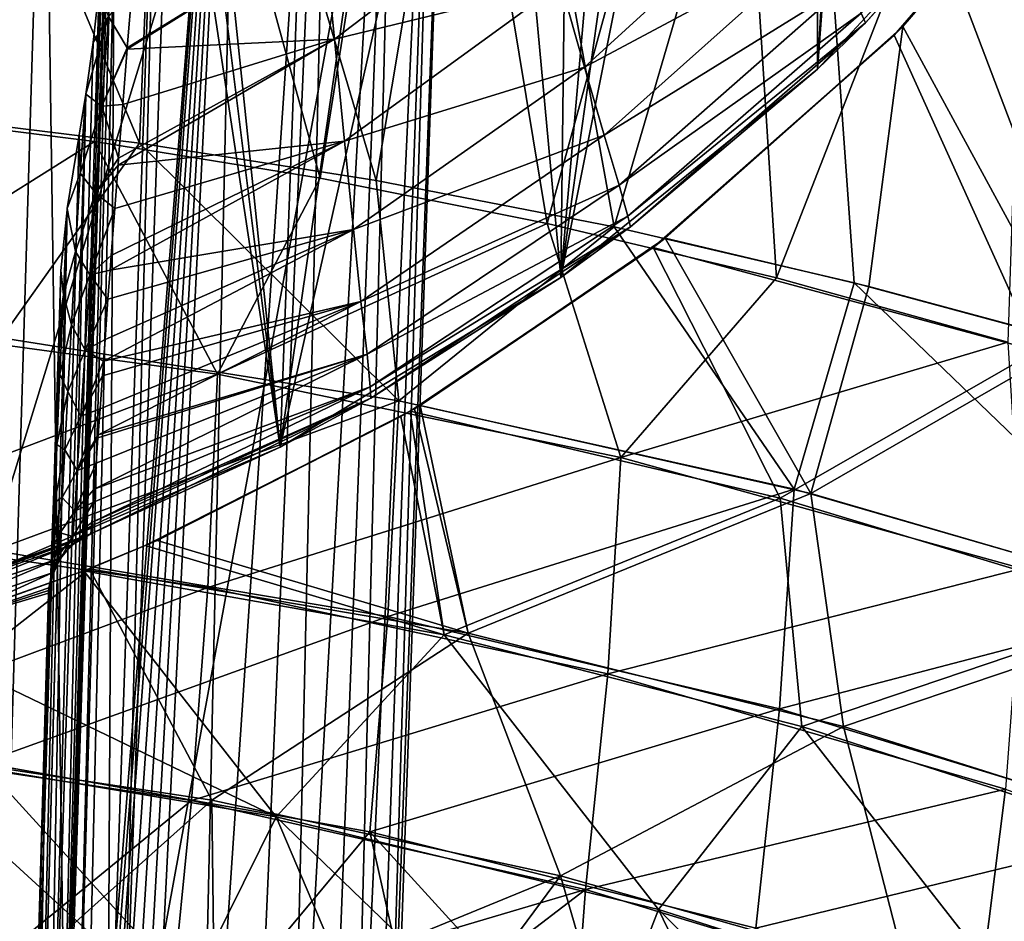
# Model space of a CAD drawing. Header units: metres. Extents: x -109 to 109, y -63 to 140.
# Tile 196 of 480: x 6.22 to 13.72, y -37.63 to -30.77. Entities that reach past the tile are written whole.
import ezdxf

# ---------------------------------------------------------------- set-up
doc = ezdxf.new("R2010")
doc.units = ezdxf.units.M
doc.layers.add('solid_502308_SW0001', color=7, linetype='CONTINUOUS')

msp = doc.modelspace()

# ---------------------------------------------------------------- linework, layer by layer
at = {"layer": 'solid_502308_SW0001'}
for points in [[(13.185957, -19.301167, -14.680631), (14.016887, -29.29278, -14.262272), (12.300799, -31.141169, -14.702239)], [(12.874774, -21.130926, -14.732144), (13.185957, -19.301167, -14.680631), (12.300799, -31.141169, -14.702239)], [(12.30706, -22.90905, -14.849019), (12.874774, -21.130926, -14.732144), (12.300799, -31.141169, -14.702239)], [(12.30706, -22.90905, -14.849019), (12.300799, -31.141169, -14.702239), (10.346619, -32.729137, -15.133583)], [(11.48709, -24.603731, -15.021267), (12.30706, -22.90905, -14.849019), (10.346619, -32.729137, -15.133583)], [(10.9852, -25.408636, -15.123651), (11.48709, -24.603731, -15.021267), (10.346619, -32.729137, -15.133583)], [(10.424538, -26.178724, -15.233906), (10.9852, -25.408636, -15.123651), (10.346619, -32.729137, -15.133583)], [(6.612626, -41.158848, -3.422724), (6.954953, -27.765234, -3.741428), (7.050345, -25.5, -3.75461)], [(6.612626, -41.158848, -3.422724), (7.050345, -25.5, -3.75461), (6.689631, -41.119469, -3.340547)], [(7.926466, -25.5, -2.642314), (6.689631, -41.119469, -3.340547), (7.050345, -25.5, -3.75461)], [(7.926466, -25.5, -2.642314), (6.726151, -41.10331, -3.300703), (6.689631, -41.119469, -3.340547)], [(7.926466, -25.5, -2.642314), (6.772336, -41.085327, -3.24948), (6.726151, -41.10331, -3.300703)], [(7.926466, -25.5, -2.642314), (6.860606, -41.057121, -3.148992), (6.772336, -41.085327, -3.24948)], [(7.926466, -25.5, -2.642314), (6.954281, -41.035809, -3.038468), (6.860606, -41.057121, -3.148992)], [(7.926466, -25.5, -2.642314), (7.053238, -41.022736, -2.917126), (6.954281, -41.035809, -3.038468)], [(7, -39.5, 6.7), (9.016851, -41.017448, 6.7), (9.558732, -25.5, 6.7)], [(7.401589, -28, 6.7), (7, -39.5, 6.7), (9.558732, -25.5, 6.7)], [(7.926466, -25.5, -2.642314), (7.156864, -41.017448, -2.784788), (7.053238, -41.022736, -2.917126)], [(7.926466, -25.5, -2.642314), (7.580781, -41.017448, -2.182148), (7.156864, -41.017448, -2.784788)], [(8.628672, -25.5, -1.412822), (7.954078, -41.017448, -1.54691), (7.580781, -41.017448, -2.182148)], [(8.628672, -25.5, -1.412822), (7.580781, -41.017448, -2.182148), (7.926466, -25.5, -2.642314)], [(8.628672, -25.5, -1.412822), (8.274558, -41.017448, -0.882638), (7.954078, -41.017448, -1.54691)], [(9.141564, -25.5, -0.093043), (8.539677, -41.017448, -0.194396), (8.274558, -41.017448, -0.882638)], [(9.141564, -25.5, -0.093043), (8.274558, -41.017448, -0.882638), (8.628672, -25.5, -1.412822)], [(9.141564, -25.5, -0.093043), (8.74766, -41.017448, 0.513211), (8.539677, -41.017448, -0.194396)], [(9.453856, -25.5, 1.287979), (8.897117, -41.017448, 1.235448), (8.74766, -41.017448, 0.513211)], [(9.453856, -25.5, 1.287979), (8.74766, -41.017448, 0.513211), (9.141564, -25.5, -0.093043)], [(9.453856, -25.5, 1.287979), (8.986868, -41.017448, 1.965281), (8.897117, -41.017448, 1.235448)], [(8.986868, -41.017448, 1.965281), (9.558732, -25.5, 2.7), (9.016851, -41.017448, 2.7)], [(9.453856, -25.5, 1.287979), (9.558732, -25.5, 2.7), (8.986868, -41.017448, 1.965281)], [(9.558732, -25.5, 2.7), (9.016851, -41.017448, 6.7), (9.016851, -41.017448, 2.7)], [(9.558732, -25.5, 5.637794), (9.558732, -25.5, 6.7), (9.016851, -41.017448, 6.7)], [(9.558732, -25.5, 2.7), (9.558732, -25.5, 5.637794), (9.016851, -41.017448, 6.7)], [(5.087082, -31.478094, 14.621523), (4.67771, -26.232668, 14.665833), (7.008618, -26.470722, 14.373617)], [(9.808135, -26.90859, -15.349442), (10.424538, -26.178724, -15.233906), (10.346619, -32.729137, -15.133583)], [(7.136332, -31.704506, 16.171635), (7.347279, -26.622511, 16.142628), (4.904308, -26.377903, 16.451956)], [(5.343237, -31.484968, 16.404032), (7.136332, -31.704506, 16.171635), (4.904308, -26.377903, 16.451956)], [(6.795242, -31.692356, 14.402653), (5.087082, -31.478094, 14.621523), (7.008618, -26.470722, 14.373617)], [(8.512884, -31.970913, 14.118399), (6.795242, -31.692356, 14.402653), (7.008618, -26.470722, 14.373617)], [(8.512884, -31.970913, 14.118399), (7.008618, -26.470722, 14.373617), (9.329993, -26.804142, 13.965083)], [(7.136332, -31.704506, 16.171635), (8.938694, -31.989828, 15.869976), (7.347279, -26.622511, 16.142628)], [(8.938694, -31.989828, 15.869976), (9.779228, -26.964964, 15.710408), (7.347279, -26.622511, 16.142628)], [(10.242947, -32.316208, 13.766413), (8.512884, -31.970913, 14.118399), (9.329993, -26.804142, 13.965083)], [(10.242947, -32.316208, 13.766413), (9.329993, -26.804142, 13.965083), (11.638654, -27.233015, 13.440559)], [(9.808135, -26.90859, -15.349442), (10.346619, -32.729137, -15.133583), (8.209393, -34.018921, -15.51943)], [(9.139875, -27.592976, -15.467492), (9.808135, -26.90859, -15.349442), (8.209393, -34.018921, -15.51943)], [(8.938694, -31.989828, 15.869976), (10.752526, -32.343246, 15.496794), (9.779228, -26.964964, 15.710408)], [(10.752526, -32.343246, 15.496794), (12.196484, -27.405258, 15.155782), (9.779228, -26.964964, 15.710408)], [(11.987641, -32.731163, 13.34387), (10.242947, -32.316208, 13.766413), (11.638654, -27.233015, 13.440559)], [(11.987641, -32.731163, 13.34387), (11.638654, -27.233015, 13.440559), (13.93142, -27.757427, 12.800426)], [(10.752526, -32.343246, 15.496794), (12.579758, -32.767582, 15.049305), (12.196484, -27.405258, 15.155782)], [(14.42237, -33.266247, 14.524158), (14.59539, -27.943398, 14.479302), (12.196484, -27.405258, 15.155782)], [(12.579758, -32.767582, 15.049305), (14.42237, -33.266247, 14.524158), (12.196484, -27.405258, 15.155782)], [(8.424102, -28.227268, -15.58523), (9.139875, -27.592976, -15.467492), (8.209393, -34.018921, -15.51943)], [(6.507976, -41.226143, -3.530447), (6.859865, -30.046104, -3.72665), (6.954953, -27.765234, -3.741428)], [(6.507976, -41.226143, -3.530447), (6.954953, -27.765234, -3.741428), (6.612626, -41.158848, -3.422724)], [(13.749181, -33.219296, 12.847379), (11.987641, -32.731163, 13.34387), (13.93142, -27.757427, 12.800426)], [(6.0622, -39.5, -0.79996), (6.409981, -28, -1.000759), (5.669901, -28, -2.057706)], [(6.577857, -39.5, 0.305915), (6.409981, -28, -1.000759), (6.0622, -39.5, -0.79996)], [(6.577857, -39.5, 0.305915), (6.955223, -28, 0.168538), (6.409981, -28, -1.000759)], [(6.893636, -39.5, 1.48441), (6.955223, -28, 0.168538), (6.577857, -39.5, 0.305915)], [(6.893636, -39.5, 1.48441), (7.289134, -28, 1.414707), (6.955223, -28, 0.168538)], [(7, -39.5, 2.7), (7.289134, -28, 1.414707), (6.893636, -39.5, 1.48441)], [(7, -39.5, 2.7), (7.401589, -28, 3.910984), (7.401589, -28, 2.7)], [(7.401589, -28, 6.7), (7.401589, -28, 3.910984), (7, -39.5, 2.7)], [(7, -39.5, 2.7), (7.401589, -28, 2.7), (7.289134, -28, 1.414707)], [(7.401589, -28, 6.7), (7, -39.5, 2.7), (7, -39.5, 6.7)], [(7.665445, -28.807564, -15.7), (8.424102, -28.227268, -15.58523), (8.209393, -34.018921, -15.51943)], [(7.613556, -29.266422, -15.7), (7.665445, -28.807564, -15.7), (8.209393, -34.018921, -15.51943)], [(12.632248, -30.714853, -7.019947), (12.665555, -30.789986, -7.8), (14.235606, -29.015785, -7.8)], [(14.235606, -29.015785, -7.8), (12.665555, -30.789986, -7.8), (14.016887, -29.29278, -14.262272)], [(14.255221, -33.218044, -14.674886), (12.950472, -30.816437, -15.052332), (14.528121, -28.979164, -14.598439)], [(14.484796, -29.036781, -12.726067), (14.528121, -28.979164, -14.598439), (12.950472, -30.816437, -15.052332)], [(14.484796, -29.036781, -12.726067), (12.950472, -30.816437, -15.052332), (12.883674, -30.884109, -13.203004)], [(14.484796, -29.036781, -12.726067), (12.883674, -30.884109, -13.203004), (13.97108, -33.285782, -12.879806)], [(5.108018, -30.981165, -26.801517), (4.749434, -30.101357, -27.35), (6.500133, -29.25824, -27.35)], [(6.065956, -30.562113, -26.801517), (5.108018, -30.981165, -26.801517), (6.500133, -29.25824, -27.35)], [(7.561599, -29.72283, -15.7), (7.613556, -29.266422, -15.7), (8.209393, -34.018921, -15.51943)], [(12.665555, -30.789986, -7.8), (12.300799, -31.141169, -14.702239), (14.016887, -29.29278, -14.262272)], [(10.344694, -30.492689, -4.472425), (10.526731, -31.127499, -4.970009), (12.114527, -29.678251, -4.970009)], [(12.114527, -29.678251, -4.970009), (10.526731, -31.127499, -4.970009), (12.349093, -30.151525, -5.57658)], [(5.793675, -30.689989, -15.923831), (7.561599, -29.72283, -15.7), (5.943543, -34.990417, -15.830331)], [(7.561599, -29.72283, -15.7), (8.209393, -34.018921, -15.51943), (5.943543, -34.990417, -15.830331)], [(8.539414, -30.058195, -3.875937), (8.620826, -30.91407, -4.102992), (10.137449, -29.761122, -4.102992)], [(10.137449, -29.761122, -4.102992), (8.620826, -30.91407, -4.102992), (10.344694, -30.492689, -4.472425)], [(6.507976, -41.226143, -3.530447), (6.828893, -30.519436, -3.735476), (6.859865, -30.046104, -3.72665)], [(8.539414, -30.058195, -3.875937), (7.04387, -30.979179, -3.874297), (7.043067, -30.989187, -3.875951)], [(8.539414, -30.058195, -3.875937), (7.043067, -30.989187, -3.875951), (8.620826, -30.91407, -4.102992)], [(8.539414, -30.058195, -3.875937), (7.08094, -30.526257, -3.818972), (7.04387, -30.979179, -3.874297)], [(10.526731, -31.127499, -4.970009), (10.6757, -31.645113, -5.57658), (12.349093, -30.151525, -5.57658)], [(12.349093, -30.151525, -5.57658), (10.6757, -31.645113, -5.57658), (12.52633, -30.498611, -6.268779)], [(6.507976, -41.226143, -3.530447), (6.783396, -30.938372, -3.762223), (6.828893, -30.519436, -3.735476)], [(6.901509, -30.740717, -3.801265), (6.828893, -30.519436, -3.735476), (6.783396, -30.938372, -3.762223)], [(8.620826, -30.91407, -4.102992), (8.698288, -31.690134, -4.472425), (10.344694, -30.492689, -4.472425)], [(10.344694, -30.492689, -4.472425), (8.698288, -31.690134, -4.472425), (10.526731, -31.127499, -4.970009)], [(10.6757, -31.645113, -5.57658), (10.790359, -32.024704, -6.268779), (12.52633, -30.498611, -6.268779)], [(12.52633, -30.498611, -6.268779), (10.790359, -32.024704, -6.268779), (12.632248, -30.714853, -7.019947)], [(7.04387, -30.979179, -3.874297), (7.08094, -30.526257, -3.818972), (6.901509, -30.740717, -3.801265)], [(6.901509, -30.740717, -3.801265), (6.783396, -30.938372, -3.762223), (6.727626, -31.332285, -3.800483)], [(6.850149, -31.423191, -3.916093), (6.901509, -30.740717, -3.801265), (6.727626, -31.332285, -3.800483)], [(7.04387, -30.979179, -3.874297), (6.901509, -30.740717, -3.801265), (6.850149, -31.423191, -3.916093)], [(10.790359, -32.024704, -6.268779), (10.856812, -32.260815, -7.019947), (12.632248, -30.714853, -7.019947)], [(12.632248, -30.714853, -7.019947), (10.856812, -32.260815, -7.019947), (12.665555, -30.789986, -7.8)], [(10.856812, -32.260815, -7.019947), (10.87609, -32.342617, -7.8), (12.665555, -30.789986, -7.8)], [(12.665555, -30.789986, -7.8), (10.87609, -32.342617, -7.8), (12.300799, -31.141169, -14.702239)], [(12.692761, -32.796104, -15.119246), (11.141635, -32.427822, -15.507556), (12.950472, -30.816437, -15.052332)], [(12.883674, -30.884109, -13.203004), (12.950472, -30.816437, -15.052332), (11.141635, -32.427822, -15.507556)], [(14.255221, -33.218044, -14.674886), (12.692761, -32.796104, -15.119246), (12.950472, -30.816437, -15.052332)], [(12.883674, -30.884109, -13.203004), (11.141635, -32.427822, -15.507556), (11.048855, -32.499489, -13.679724)], [(12.883674, -30.884109, -13.203004), (11.048855, -32.499489, -13.679724), (13.97108, -33.285782, -12.879806)], [(6.507976, -41.226143, -3.530447), (6.727626, -31.332285, -3.800483), (6.783396, -30.938372, -3.762223)], [(8.620826, -30.91407, -4.102992), (6.977602, -31.818928, -4.084122), (6.97339, -31.873484, -4.103124)], [(8.620826, -30.91407, -4.102992), (6.97339, -31.873484, -4.103124), (8.698288, -31.690134, -4.472425)], [(8.620826, -30.91407, -4.102992), (7.009432, -31.410585, -3.963506), (6.977602, -31.818928, -4.084122)], [(8.620826, -30.91407, -4.102992), (7.043067, -30.989187, -3.875951), (7.009432, -31.410585, -3.963506)], [(7.043067, -30.989187, -3.875951), (7.04387, -30.979179, -3.874297), (6.850149, -31.423191, -3.916093)], [(7.009432, -31.410585, -3.963506), (7.043067, -30.989187, -3.875951), (6.850149, -31.423191, -3.916093)], [(8.698288, -31.690134, -4.472425), (8.767119, -32.362484, -4.970009), (10.526731, -31.127499, -4.970009)], [(10.526731, -31.127499, -4.970009), (8.767119, -32.362484, -4.970009), (10.6757, -31.645113, -5.57658)], [(10.87609, -32.342617, -7.8), (10.346619, -32.729137, -15.133583), (12.300799, -31.141169, -14.702239)], [(6.416608, -41.300854, -3.620788), (6.677149, -31.644947, -3.836723), (6.727626, -31.332285, -3.800483)], [(6.416608, -41.300854, -3.620788), (6.727626, -31.332285, -3.800483), (6.507976, -41.226143, -3.530447)], [(6.685715, -31.933701, -3.954976), (6.727626, -31.332285, -3.800483), (6.677149, -31.644947, -3.836723)], [(6.850149, -31.423191, -3.916093), (6.727626, -31.332285, -3.800483), (6.685715, -31.933701, -3.954976)], [(6.977602, -31.818928, -4.084122), (7.009432, -31.410585, -3.963506), (6.850149, -31.423191, -3.916093)], [(4.643692, -33.041645, 14.666289), (5.087082, -31.478094, 14.621523), (6.795242, -31.692356, 14.402653)], [(6.085078, -33.18816, 16.313164), (7.136332, -31.704506, 16.171635), (5.343237, -31.484968, 16.404032)], [(6.802811, -32.083935, -4.120711), (6.850149, -31.423191, -3.916093), (6.685715, -31.933701, -3.954976)], [(6.977602, -31.818928, -4.084122), (6.850149, -31.423191, -3.916093), (6.802811, -32.083935, -4.120711)], [(7.73033, -33.463722, 14.251085), (4.643692, -33.041645, 14.666289), (6.795242, -31.692356, 14.402653)], [(6.085078, -33.18816, 16.313164), (9.112813, -33.667824, 15.830791), (7.136332, -31.704506, 16.171635)], [(6.416608, -41.300854, -3.620788), (6.586784, -32.203026, -3.900266), (6.677149, -31.644947, -3.836723)], [(6.685715, -31.933701, -3.954976), (6.677149, -31.644947, -3.836723), (6.586784, -32.203026, -3.900266)], [(7.73033, -33.463722, 14.251085), (6.795242, -31.692356, 14.402653), (8.512884, -31.970913, 14.118399)], [(8.698288, -31.690134, -4.472425), (6.92141, -32.561619, -4.409799), (6.913128, -32.67318, -4.472705)], [(8.698288, -31.690134, -4.472425), (6.913128, -32.67318, -4.472705), (8.767119, -32.362484, -4.970009)], [(8.698288, -31.690134, -4.472425), (6.948336, -32.202938, -4.233692), (6.92141, -32.561619, -4.409799)], [(8.698288, -31.690134, -4.472425), (6.97339, -31.873484, -4.103124), (6.948336, -32.202938, -4.233692)], [(9.112813, -33.667824, 15.830791), (8.938694, -31.989828, 15.869976), (7.136332, -31.704506, 16.171635)], [(8.767119, -32.362484, -4.970009), (8.82337, -32.909992, -5.57658), (10.6757, -31.645113, -5.57658)], [(10.6757, -31.645113, -5.57658), (8.82337, -32.909992, -5.57658), (10.790359, -32.024704, -6.268779)], [(6.97339, -31.873484, -4.103124), (6.977602, -31.818928, -4.084122), (6.802811, -32.083935, -4.120711)], [(6.650447, -32.530308, -4.19728), (6.685715, -31.933701, -3.954976), (6.586784, -32.203026, -3.900266)], [(6.802811, -32.083935, -4.120711), (6.685715, -31.933701, -3.954976), (6.650447, -32.530308, -4.19728)], [(6.948336, -32.202938, -4.233692), (6.97339, -31.873484, -4.103124), (6.802811, -32.083935, -4.120711)], [(7.73033, -33.463722, 14.251085), (8.512884, -31.970913, 14.118399), (10.242947, -32.316208, 13.766413)], [(9.112813, -33.667824, 15.830791), (10.752526, -32.343246, 15.496794), (8.938694, -31.989828, 15.869976)], [(6.75994, -32.708549, -4.417123), (6.802811, -32.083935, -4.120711), (6.650447, -32.530308, -4.19728)], [(6.948336, -32.202938, -4.233692), (6.802811, -32.083935, -4.120711), (6.75994, -32.708549, -4.417123)], [(8.82337, -32.909992, -5.57658), (8.870281, -33.311508, -6.268779), (10.790359, -32.024704, -6.268779)], [(10.790359, -32.024704, -6.268779), (8.870281, -33.311508, -6.268779), (10.856812, -32.260815, -7.019947)], [(6.338319, -41.380821, -3.695361), (6.585176, -32.214268, -3.901316), (6.586784, -32.203026, -3.900266)], [(6.338319, -41.380821, -3.695361), (6.586784, -32.203026, -3.900266), (6.416608, -41.300854, -3.620788)], [(6.338319, -41.380821, -3.695361), (6.539073, -32.674644, -3.924416), (6.585176, -32.214268, -3.901316)], [(6.556975, -32.859581, -4.204715), (6.585176, -32.214268, -3.901316), (6.539073, -32.674644, -3.924416)], [(6.556975, -32.859581, -4.204715), (6.586784, -32.203026, -3.900266), (6.585176, -32.214268, -3.901316)], [(6.650447, -32.530308, -4.19728), (6.586784, -32.203026, -3.900266), (6.556975, -32.859581, -4.204715)], [(6.92141, -32.561619, -4.409799), (6.948336, -32.202938, -4.233692), (6.75994, -32.708549, -4.417123)], [(10.803231, -34.097675, 13.628677), (7.73033, -33.463722, 14.251085), (10.242947, -32.316208, 13.766413)], [(8.870281, -33.311508, -6.268779), (8.89407, -33.560741, -7.019947), (10.856812, -32.260815, -7.019947)], [(10.856812, -32.260815, -7.019947), (8.89407, -33.560741, -7.019947), (10.87609, -32.342617, -7.8)], [(10.803231, -34.097675, 13.628677), (10.242947, -32.316208, 13.766413), (11.987641, -32.731163, 13.34387)], [(8.767119, -32.362484, -4.970009), (6.874511, -33.199581, -4.832283), (6.862663, -33.364155, -4.970309)], [(8.767119, -32.362484, -4.970009), (6.862663, -33.364155, -4.970309), (8.82337, -32.909992, -5.57658)], [(8.767119, -32.362484, -4.970009), (6.896806, -32.894093, -4.610099), (6.874511, -33.199581, -4.832283)], [(8.767119, -32.362484, -4.970009), (6.913128, -32.67318, -4.472705), (6.896806, -32.894093, -4.610099)], [(8.89407, -33.560741, -7.019947), (8.898215, -33.646782, -7.799986), (10.87609, -32.342617, -7.8)], [(10.87609, -32.342617, -7.8), (8.898215, -33.646782, -7.799986), (10.346619, -32.729137, -15.133583)], [(9.112813, -33.667824, 15.830791), (12.122783, -34.339352, 15.156821), (10.752526, -32.343246, 15.496794)], [(12.122783, -34.339352, 15.156821), (12.579758, -32.767582, 15.049305), (10.752526, -32.343246, 15.496794)], [(9.273329, -33.702175, -15.899755), (11.141635, -32.427822, -15.507556), (12.249916, -34.372059, -15.224025)], [(11.048855, -32.499489, -13.679724), (11.141635, -32.427822, -15.507556), (9.273329, -33.702175, -15.899755)], [(12.249916, -34.372059, -15.224025), (11.141635, -32.427822, -15.507556), (12.692761, -32.796104, -15.119246)], [(6.618777, -33.089401, -4.519393), (6.650447, -32.530308, -4.19728), (6.556975, -32.859581, -4.204715)], [(6.75994, -32.708549, -4.417123), (6.650447, -32.530308, -4.19728), (6.618777, -33.089401, -4.519393)], [(9.19923, -33.745979, -14.079765), (11.048855, -32.499489, -13.679724), (9.230071, -33.727806, -15.907924)], [(9.19923, -33.745979, -14.079765), (12.016375, -34.407757, -13.424651), (11.048855, -32.499489, -13.679724)], [(11.048855, -32.499489, -13.679724), (9.273329, -33.702175, -15.899755), (9.230071, -33.727806, -15.907924)], [(12.016375, -34.407757, -13.424651), (13.97108, -33.285782, -12.879806), (11.048855, -32.499489, -13.679724)], [(6.913128, -32.67318, -4.472705), (6.92141, -32.561619, -4.409799), (6.75994, -32.708549, -4.417123)], [(6.338319, -41.380821, -3.695361), (6.405392, -37.088902, -3.839677), (6.539073, -32.674644, -3.924416)], [(6.527026, -33.052582, -4.144169), (6.539073, -32.674644, -3.924416), (6.405392, -37.088902, -3.839677)], [(6.556975, -32.859581, -4.204715), (6.539073, -32.674644, -3.924416), (6.527026, -33.052582, -4.144169)], [(6.896806, -32.894093, -4.610099), (6.913128, -32.67318, -4.472705), (6.75994, -32.708549, -4.417123)], [(6.722028, -33.280781, -4.804711), (6.75994, -32.708549, -4.417123), (6.618777, -33.089401, -4.519393)], [(6.896806, -32.894093, -4.610099), (6.75994, -32.708549, -4.417123), (6.722028, -33.280781, -4.804711)], [(8.898215, -33.646782, -7.799986), (8.209393, -34.018921, -15.51943), (10.346619, -32.729137, -15.133583)], [(10.803231, -34.097675, 13.628677), (11.987641, -32.731163, 13.34387), (13.749181, -33.219296, 12.847379)], [(12.122783, -34.339352, 15.156821), (15.109104, -35.202744, 14.292173), (12.579758, -32.767582, 15.049305)], [(15.109104, -35.202744, 14.292173), (14.42237, -33.266247, 14.524158), (12.579758, -32.767582, 15.049305)], [(12.249916, -34.372059, -15.224025), (12.692761, -32.796104, -15.119246), (14.255221, -33.218044, -14.674886)], [(6.556975, -32.859581, -4.204715), (6.527026, -33.052582, -4.144169), (6.515708, -33.404064, -4.392078)], [(6.530804, -33.465439, -4.60953), (6.556975, -32.859581, -4.204715), (6.515708, -33.404064, -4.392078)], [(6.618777, -33.089401, -4.519393), (6.556975, -32.859581, -4.204715), (6.530804, -33.465439, -4.60953)], [(6.874511, -33.199581, -4.832283), (6.896806, -32.894093, -4.610099), (6.722028, -33.280781, -4.804711)], [(8.82337, -32.909992, -5.57658), (6.836612, -33.72731, -5.33344), (6.822453, -33.925343, -5.576696)], [(8.82337, -32.909992, -5.57658), (6.822453, -33.925343, -5.576696), (8.870281, -33.311508, -6.268779)], [(8.82337, -32.909992, -5.57658), (6.85449, -33.477451, -5.074094), (6.836612, -33.72731, -5.33344)], [(8.82337, -32.909992, -5.57658), (6.862663, -33.364155, -4.970309), (6.85449, -33.477451, -5.074094)], [(4.598609, -34.650276, 14.666294), (4.643692, -33.041645, 14.666289), (7.73033, -33.463722, 14.251085)], [(6.515708, -33.404064, -4.392078), (6.527026, -33.052582, -4.144169), (6.405392, -37.088902, -3.839677)], [(6.590949, -33.597282, -4.919434), (6.618777, -33.089401, -4.519393), (6.530804, -33.465439, -4.60953)], [(6.722028, -33.280781, -4.804711), (6.618777, -33.089401, -4.519393), (6.590949, -33.597282, -4.919434)], [(6.028707, -34.80677, 16.312933), (9.112813, -33.667824, 15.830791), (6.085078, -33.18816, 16.313164)], [(6.862663, -33.364155, -4.970309), (6.874511, -33.199581, -4.832283), (6.722028, -33.280781, -4.804711)], [(13.856874, -34.944077, 12.799378), (10.803231, -34.097675, 13.628677), (13.749181, -33.219296, 12.847379)], [(12.249916, -34.372059, -15.224025), (14.255221, -33.218044, -14.674886), (15.203612, -35.233345, -14.36157)], [(6.689594, -33.783112, -5.279107), (6.722028, -33.280781, -4.804711), (6.590949, -33.597282, -4.919434)], [(6.862663, -33.364155, -4.970309), (6.722028, -33.280781, -4.804711), (6.689594, -33.783112, -5.279107)], [(12.016375, -34.407757, -13.424651), (14.815624, -35.255398, -12.594859), (13.97108, -33.285782, -12.879806)], [(6.85449, -33.477451, -5.074094), (6.862663, -33.364155, -4.970309), (6.689594, -33.783112, -5.279107)], [(8.870281, -33.311508, -6.268779), (6.80703, -34.141552, -5.89667), (6.792807, -34.339924, -6.269535)], [(8.870281, -33.311508, -6.268779), (6.792807, -34.339924, -6.269535), (8.89407, -33.560741, -7.019947)], [(8.870281, -33.311508, -6.268779), (6.82079, -33.948803, -5.608299), (6.80703, -34.141552, -5.89667)], [(8.870281, -33.311508, -6.268779), (6.822453, -33.925343, -5.576696), (6.82079, -33.948803, -5.608299)], [(6.505202, -33.726528, -4.665436), (6.515708, -33.404064, -4.392078), (6.405392, -37.088902, -3.839677)], [(6.530804, -33.465439, -4.60953), (6.515708, -33.404064, -4.392078), (6.505202, -33.726528, -4.665436)], [(7.656614, -35.087715, 14.250789), (4.598609, -34.650276, 14.666294), (7.73033, -33.463722, 14.251085)], [(6.530804, -33.465439, -4.60953), (6.505202, -33.726528, -4.665436), (6.495588, -34.017681, -4.960975)], [(6.508445, -33.999695, -5.109608), (6.530804, -33.465439, -4.60953), (6.495588, -34.017681, -4.960975)], [(6.590949, -33.597282, -4.919434), (6.530804, -33.465439, -4.60953), (6.508445, -33.999695, -5.109608)], [(6.836612, -33.72731, -5.33344), (6.85449, -33.477451, -5.074094), (6.689594, -33.783112, -5.279107)], [(7.656614, -35.087715, 14.250789), (7.73033, -33.463722, 14.251085), (10.803231, -34.097675, 13.628677)], [(8.89407, -33.560741, -7.019947), (6.77402, -34.593853, -7.020248), (8.898215, -33.646782, -7.799986)], [(8.89407, -33.560741, -7.019947), (6.785597, -34.439529, -6.505948), (6.77402, -34.593853, -7.020248)], [(8.89407, -33.560741, -7.019947), (6.792807, -34.339924, -6.269535), (6.785597, -34.439529, -6.505948)], [(6.028707, -34.80677, 16.312933), (9.028996, -35.309544, 15.830214), (9.112813, -33.667824, 15.830791)], [(6.56725, -34.039635, -5.392673), (6.590949, -33.597282, -4.919434), (6.508445, -33.999695, -5.109608)], [(6.689594, -33.783112, -5.279107), (6.590949, -33.597282, -4.919434), (6.56725, -34.039635, -5.392673)], [(8.898215, -33.646782, -7.799986), (6.766208, -34.679882, -7.800371), (8.209393, -34.018921, -15.51943)], [(6.772011, -34.619343, -7.145589), (6.766208, -34.679882, -7.800371), (8.898215, -33.646782, -7.799986)], [(6.772011, -34.619343, -7.145589), (8.898215, -33.646782, -7.799986), (6.77402, -34.593853, -7.020248)], [(9.028996, -35.309544, 15.830214), (12.122783, -34.339352, 15.156821), (9.112813, -33.667824, 15.830791)], [(6.495588, -34.017681, -4.960975), (6.505202, -33.726528, -4.665436), (6.405392, -37.088902, -3.839677)], [(6.836612, -33.72731, -5.33344), (6.689594, -33.783112, -5.279107), (6.663165, -34.197845, -5.831581)], [(6.822453, -33.925343, -5.576696), (6.836612, -33.72731, -5.33344), (6.663165, -34.197845, -5.831581)], [(9.230071, -33.727806, -15.907924), (9.640416, -35.437077, -15.807901), (7.271822, -34.729584, -16.238661)], [(9.19923, -33.745979, -14.079765), (9.230071, -33.727806, -15.907924), (7.271822, -34.729584, -16.238661)], [(9.230071, -33.727806, -15.907924), (9.273329, -33.702175, -15.899755), (9.640416, -35.437077, -15.807901)], [(9.273329, -33.702175, -15.899755), (12.249916, -34.372059, -15.224025), (9.640416, -35.437077, -15.807901)], [(6.663165, -34.197845, -5.831581), (6.689594, -33.783112, -5.279107), (6.56725, -34.039635, -5.392673)], [(7.1811, -34.768963, -14.43119), (9.128388, -33.787415, -14.093524), (7.271822, -34.729584, -16.238661)], [(7.1811, -34.768963, -14.43119), (9.457347, -35.449406, -14.00783), (9.128388, -33.787415, -14.093524)], [(9.128388, -33.787415, -14.093524), (9.19923, -33.745979, -14.079765), (7.271822, -34.729584, -16.238661)], [(9.457347, -35.449406, -14.00783), (9.19923, -33.745979, -14.079765), (9.128388, -33.787415, -14.093524)], [(9.457347, -35.449406, -14.00783), (12.016375, -34.407757, -13.424651), (9.19923, -33.745979, -14.079765)], [(6.82079, -33.948803, -5.608299), (6.822453, -33.925343, -5.576696), (6.663165, -34.197845, -5.831581)], [(6.80703, -34.141552, -5.89667), (6.82079, -33.948803, -5.608299), (6.663165, -34.197845, -5.831581)], [(6.753322, -34.685101, -12.7405), (5.943543, -34.990417, -15.830331), (8.209393, -34.018921, -15.51943)], [(6.486918, -34.276012, -5.275578), (6.495588, -34.017681, -4.960975), (6.405392, -37.088902, -3.839677)], [(6.508445, -33.999695, -5.109608), (6.486918, -34.276012, -5.275578), (6.479221, -34.500835, -5.60667)], [(6.490154, -34.442459, -5.695796), (6.508445, -33.999695, -5.109608), (6.479221, -34.500835, -5.60667)], [(6.508445, -33.999695, -5.109608), (6.495588, -34.017681, -4.960975), (6.486918, -34.276012, -5.275578)], [(6.56725, -34.039635, -5.392673), (6.508445, -33.999695, -5.109608), (6.490154, -34.442459, -5.695796)], [(6.547982, -34.40226, -5.930833), (6.56725, -34.039635, -5.392673), (6.490154, -34.442459, -5.695796)], [(6.663165, -34.197845, -5.831581), (6.56725, -34.039635, -5.392673), (6.547982, -34.40226, -5.930833)], [(6.759765, -34.682491, -10.270424), (6.753322, -34.685101, -12.7405), (8.209393, -34.018921, -15.51943)], [(6.766208, -34.679882, -7.800371), (6.759765, -34.682491, -10.270424), (8.209393, -34.018921, -15.51943)], [(10.703018, -35.745384, 13.627492), (7.656614, -35.087715, 14.250789), (10.803231, -34.097675, 13.628677)], [(10.703018, -35.745384, 13.627492), (10.803231, -34.097675, 13.628677), (13.856874, -34.944077, 12.799378)], [(6.80703, -34.141552, -5.89667), (6.663165, -34.197845, -5.831581), (6.643244, -34.508453, -6.448529)], [(6.792807, -34.339924, -6.269535), (6.80703, -34.141552, -5.89667), (6.643244, -34.508453, -6.448529)], [(6.643244, -34.508453, -6.448529), (6.663165, -34.197845, -5.831581), (6.547982, -34.40226, -5.930833)], [(6.479221, -34.500835, -5.60667), (6.486918, -34.276012, -5.275578), (6.405392, -37.088902, -3.839677)], [(6.785597, -34.439529, -6.505948), (6.792807, -34.339924, -6.269535), (6.643244, -34.508453, -6.448529)], [(9.028996, -35.309544, 15.830214), (12.012409, -36.013428, 15.155692), (12.122783, -34.339352, 15.156821)], [(12.012409, -36.013428, 15.155692), (15.109104, -35.202744, 14.292173), (12.122783, -34.339352, 15.156821)], [(6.547982, -34.40226, -5.930833), (6.490154, -34.442459, -5.695796), (6.476205, -34.775059, -6.353391)], [(6.533416, -34.672291, -6.521853), (6.547982, -34.40226, -5.930833), (6.476205, -34.775059, -6.353391)], [(6.643244, -34.508453, -6.448529), (6.547982, -34.40226, -5.930833), (6.533416, -34.672291, -6.521853)], [(9.457347, -35.449406, -14.00783), (12.18038, -36.145531, -13.348876), (12.016375, -34.407757, -13.424651)], [(12.249916, -34.372059, -15.224025), (12.498308, -36.147667, -15.127188), (9.640416, -35.437077, -15.807901)], [(12.18038, -36.145531, -13.348876), (14.815624, -35.255398, -12.594859), (12.016375, -34.407757, -13.424651)], [(12.249916, -34.372059, -15.224025), (15.203612, -35.233345, -14.36157), (12.498308, -36.147667, -15.127188)], [(6.490154, -34.442459, -5.695796), (6.472509, -34.691959, -5.952039), (6.466805, -34.848835, -6.309171)], [(6.476205, -34.775059, -6.353391), (6.490154, -34.442459, -5.695796), (6.466805, -34.848835, -6.309171)], [(6.490154, -34.442459, -5.695796), (6.479221, -34.500835, -5.60667), (6.472509, -34.691959, -5.952039)], [(6.785597, -34.439529, -6.505948), (6.643244, -34.508453, -6.448529), (6.630276, -34.701271, -7.111819)], [(6.77402, -34.593853, -7.020248), (6.785597, -34.439529, -6.505948), (6.630276, -34.701271, -7.111819)], [(6.472509, -34.691959, -5.952039), (6.479221, -34.500835, -5.60667), (6.405392, -37.088902, -3.839677)], [(6.630276, -34.701271, -7.111819), (6.643244, -34.508453, -6.448529), (6.533416, -34.672291, -6.521853)], [(6.772011, -34.619343, -7.145589), (6.624581, -34.767189, -7.799525), (6.642039, -34.752579, -7.799588)], [(6.772011, -34.619343, -7.145589), (6.630276, -34.701271, -7.111819), (6.624581, -34.767189, -7.799525)], [(6.772011, -34.619343, -7.145589), (6.77402, -34.593853, -7.020248), (6.630276, -34.701271, -7.111819)], [(6.772011, -34.619343, -7.145589), (6.642039, -34.752579, -7.799588), (6.766208, -34.679882, -7.800371)], [(4.523821, -36.257919, 14.666504), (4.598609, -34.650276, 14.666294), (7.656614, -35.087715, 14.250789)], [(6.753322, -34.685101, -12.7405), (5.393917, -35.172817, -12.451098), (5.943543, -34.990417, -15.830331)], [(6.681393, -34.72123, -12.639365), (5.393917, -35.172817, -12.451098), (6.753322, -34.685101, -12.7405)], [(6.466805, -34.848835, -6.309171), (6.472509, -34.691959, -5.952039), (6.405392, -37.088902, -3.839677)], [(6.533416, -34.672291, -6.521853), (6.476205, -34.775059, -6.353391), (6.466883, -34.981972, -7.062488)], [(6.523814, -34.839275, -7.150621), (6.533416, -34.672291, -6.521853), (6.466883, -34.981972, -7.062488)], [(6.630276, -34.701271, -7.111819), (6.519368, -34.896305, -7.799103), (6.543724, -34.857639, -7.79921)], [(6.630276, -34.701271, -7.111819), (6.523814, -34.839275, -7.150621), (6.519368, -34.896305, -7.799103)], [(6.630276, -34.701271, -7.111819), (6.533416, -34.672291, -6.521853), (6.523814, -34.839275, -7.150621)], [(6.630276, -34.701271, -7.111819), (6.543724, -34.857639, -7.79921), (6.624581, -34.767189, -7.799525)], [(6.642039, -34.752579, -7.799588), (6.759765, -34.682491, -10.270424), (6.766208, -34.679882, -7.800371)], [(6.642039, -34.752579, -7.799588), (6.753322, -34.685101, -12.7405), (6.759765, -34.682491, -10.270424)], [(6.642039, -34.752579, -7.799588), (6.681393, -34.72123, -12.639365), (6.753322, -34.685101, -12.7405)], [(5.420899, -35.183102, -12.320454), (5.393917, -35.172817, -12.451098), (6.681393, -34.72123, -12.639365)], [(5.420899, -35.183102, -12.320454), (6.681393, -34.72123, -12.639365), (6.620826, -34.764702, -12.5481)], [(5.45663, -35.226826, -12.199157), (5.420899, -35.183102, -12.320454), (6.620826, -34.764702, -12.5481)], [(5.45663, -35.226826, -12.199157), (6.620826, -34.764702, -12.5481), (6.529277, -34.865726, -12.394936)], [(6.476205, -34.775059, -6.353391), (6.462128, -34.97105, -6.675439), (6.458496, -35.058277, -7.047893)], [(6.466883, -34.981972, -7.062488), (6.476205, -34.775059, -6.353391), (6.458496, -35.058277, -7.047893)], [(6.476205, -34.775059, -6.353391), (6.466805, -34.848835, -6.309171), (6.462128, -34.97105, -6.675439)], [(6.543724, -34.857639, -7.79921), (6.529277, -34.865726, -12.394936), (6.620826, -34.764702, -12.5481)], [(6.624581, -34.767189, -7.799525), (6.543724, -34.857639, -7.79921), (6.620826, -34.764702, -12.5481)], [(6.642039, -34.752579, -7.799588), (6.620826, -34.764702, -12.5481), (6.681393, -34.72123, -12.639365)], [(6.642039, -34.752579, -7.799588), (6.624581, -34.767189, -7.799525), (6.620826, -34.764702, -12.5481)], [(7.1811, -34.768963, -14.43119), (6.757143, -34.945282, -16.313305), (6.713483, -34.96273, -14.50096)], [(7.1811, -34.768963, -14.43119), (6.713483, -34.96273, -14.50096), (9.457347, -35.449406, -14.00783)], [(7.271822, -34.729584, -16.238661), (9.640416, -35.437077, -15.807901), (6.757143, -34.945282, -16.313305)], [(7.1811, -34.768963, -14.43119), (7.271822, -34.729584, -16.238661), (6.757143, -34.945282, -16.313305)], [(5.498602, -35.300838, -12.095901), (5.45663, -35.226826, -12.199157), (6.529277, -34.865726, -12.394936)], [(5.498602, -35.300838, -12.095901), (6.529277, -34.865726, -12.394936), (6.472288, -34.977142, -12.278246)], [(5.93637, -36.424, 16.312815), (9.028996, -35.309544, 15.830214), (6.028707, -34.80677, 16.312933)], [(6.462128, -34.97105, -6.675439), (6.466805, -34.848835, -6.309171), (6.405392, -37.088902, -3.839677)], [(6.523814, -34.839275, -7.150621), (6.4624, -35.052814, -7.79878), (6.4794, -34.986351, -7.798898)], [(6.523814, -34.839275, -7.150621), (6.466883, -34.981972, -7.062488), (6.4624, -35.052814, -7.79878)], [(6.519368, -34.896305, -7.799103), (6.472288, -34.977142, -12.278246), (6.529277, -34.865726, -12.394936)], [(6.523814, -34.839275, -7.150621), (6.4794, -34.986351, -7.798898), (6.519368, -34.896305, -7.799103)], [(6.543724, -34.857639, -7.79921), (6.519368, -34.896305, -7.799103), (6.529277, -34.865726, -12.394936)], [(6.519368, -34.896305, -7.799103), (6.4794, -34.986351, -7.798898), (6.472288, -34.977142, -12.278246)], [(13.733129, -36.624306, 12.796418), (10.703018, -35.745384, 13.627492), (13.856874, -34.944077, 12.799378)], [(6.757143, -34.945282, -16.313305), (7.686965, -36.708923, -16.150196), (5.019556, -36.304276, -16.523258)], [(5.375633, -35.435658, -16.48855), (6.757143, -34.945282, -16.313305), (5.019556, -36.304276, -16.523258)], [(5.312627, -35.45507, -14.683974), (6.713483, -34.96273, -14.50096), (5.375633, -35.435658, -16.48855)], [(8.178574, -36.835583, -14.234732), (6.713483, -34.96273, -14.50096), (5.312627, -35.45507, -14.683974)], [(6.713483, -34.96273, -14.50096), (6.757143, -34.945282, -16.313305), (5.375633, -35.435658, -16.48855)], [(5.498602, -35.300838, -12.095901), (6.472288, -34.977142, -12.278246), (5.543523, -35.39991, -12.018042)], [(6.472288, -34.977142, -12.278246), (6.445652, -35.090805, -12.196502), (5.543523, -35.39991, -12.018042)], [(6.458496, -35.058277, -7.047893), (6.462128, -34.97105, -6.675439), (6.405392, -37.088902, -3.839677)], [(6.4624, -35.052814, -7.79878), (6.445652, -35.090805, -12.196502), (6.472288, -34.977142, -12.278246)], [(6.466883, -34.981972, -7.062488), (6.458496, -35.058277, -7.047893), (6.454391, -35.128052, -7.798676)], [(6.466883, -34.981972, -7.062488), (6.454391, -35.128052, -7.798676), (6.4624, -35.052814, -7.79878)], [(6.4794, -34.986351, -7.798898), (6.4624, -35.052814, -7.79878), (6.472288, -34.977142, -12.278246)], [(8.178574, -36.835583, -14.234732), (9.457347, -35.449406, -14.00783), (6.713483, -34.96273, -14.50096)], [(6.757143, -34.945282, -16.313305), (9.640416, -35.437077, -15.807901), (7.686965, -36.708923, -16.150196)], [(7.533507, -36.709064, 14.25106), (4.523821, -36.257919, 14.666504), (7.656614, -35.087715, 14.250789)], [(5.543523, -35.39991, -12.018042), (6.445652, -35.090805, -12.196502), (6.443717, -35.111763, -12.184403)], [(6.454391, -35.128052, -7.798676), (6.458496, -35.058277, -7.047893), (6.405392, -37.088902, -3.839677)], [(6.454391, -35.128052, -7.798676), (6.443717, -35.111763, -12.184403), (6.445652, -35.090805, -12.196502)], [(6.4624, -35.052814, -7.79878), (6.454391, -35.128052, -7.798676), (6.445652, -35.090805, -12.196502)], [(7.533507, -36.709064, 14.25106), (7.656614, -35.087715, 14.250789), (10.703018, -35.745384, 13.627492)], [(5.543523, -35.39991, -12.018042), (6.443717, -35.111763, -12.184403), (6.442666, -35.132801, -12.172256)], [(5.543523, -35.39991, -12.018042), (6.442666, -35.132801, -12.172256), (6.007202, -50.25, -3.444338)], [(6.2577, -41.984547, -3.531543), (6.007202, -50.25, -3.444338), (6.442666, -35.132801, -12.172256)], [(6.259613, -41.916012, -3.594595), (6.2577, -41.984547, -3.531543), (6.442666, -35.132801, -12.172256)], [(6.261813, -41.838745, -3.648806), (6.259613, -41.916012, -3.594595), (6.442666, -35.132801, -12.172256)], [(6.262139, -41.827412, -3.655557), (6.261813, -41.838745, -3.648806), (6.442666, -35.132801, -12.172256)], [(6.266963, -41.662247, -3.72592), (6.262139, -41.827412, -3.655557), (6.442666, -35.132801, -12.172256)], [(6.267218, -41.653629, -3.728348), (6.266963, -41.662247, -3.72592), (6.442666, -35.132801, -12.172256)], [(6.27289, -41.464279, -3.7555), (6.267218, -41.653629, -3.728348), (6.442666, -35.132801, -12.172256)], [(6.405392, -37.088902, -3.839677), (6.27289, -41.464279, -3.7555), (6.442666, -35.132801, -12.172256)], [(6.454391, -35.128052, -7.798676), (6.405392, -37.088902, -3.839677), (6.442666, -35.132801, -12.172256)], [(6.454391, -35.128052, -7.798676), (6.442666, -35.132801, -12.172256), (6.443717, -35.111763, -12.184403)], [(12.012409, -36.013428, 15.155692), (14.973355, -36.918419, 14.29024), (15.109104, -35.202744, 14.292173)], [(15.203612, -35.233345, -14.36157), (15.334709, -37.043262, -14.271026), (12.498308, -36.147667, -15.127188)], [(5.93637, -36.424, 16.312815), (8.891239, -36.948158, 15.829886), (9.028996, -35.309544, 15.830214)], [(8.891239, -36.948158, 15.829886), (12.012409, -36.013428, 15.155692), (9.028996, -35.309544, 15.830214)], [(12.18038, -36.145531, -13.348876), (14.8883, -37.019798, -12.523191), (14.815624, -35.255398, -12.594859)], [(5.257231, -36.346855, -14.684515), (8.178574, -36.835583, -14.234732), (5.312627, -35.45507, -14.683974)], [(9.640416, -35.437077, -15.807901), (10.343159, -37.283909, -15.620951), (7.686965, -36.708923, -16.150196)], [(8.178574, -36.835583, -14.234732), (11.0904, -37.539589, -13.588488), (9.457347, -35.449406, -14.00783)], [(11.0904, -37.539589, -13.588488), (12.18038, -36.145531, -13.348876), (9.457347, -35.449406, -14.00783)], [(9.640416, -35.437077, -15.807901), (12.498308, -36.147667, -15.127188), (10.343159, -37.283909, -15.620951)], [(10.533903, -37.3881, 13.627413), (7.533507, -36.709064, 14.25106), (10.703018, -35.745384, 13.627492)], [(10.533903, -37.3881, 13.627413), (10.703018, -35.745384, 13.627492), (13.733129, -36.624306, 12.796418)], [(8.891239, -36.948158, 15.829886), (11.83013, -37.681976, 15.155005), (12.012409, -36.013428, 15.155692)], [(11.83013, -37.681976, 15.155005), (14.973355, -36.918419, 14.29024), (12.012409, -36.013428, 15.155692)], [(12.498308, -36.147667, -15.127188), (12.984237, -38.029228, -14.936039), (10.343159, -37.283909, -15.620951)], [(11.0904, -37.539589, -13.588488), (13.989138, -38.460308, -12.745575), (12.18038, -36.145531, -13.348876)], [(13.989138, -38.460308, -12.745575), (14.8883, -37.019798, -12.523191), (12.18038, -36.145531, -13.348876)], [(12.498308, -36.147667, -15.127188), (15.334709, -37.043262, -14.271026), (12.984237, -38.029228, -14.936039)], [(5.880497, -38.059513, 14.487025), (4.523821, -36.257919, 14.666504), (7.533507, -36.709064, 14.25106)], [(5.019556, -36.304276, -16.523258), (7.686965, -36.708923, -16.150196), (6.145927, -38.086338, -16.366514)], [(7.434636, -38.335941, -14.339047), (8.178574, -36.835583, -14.234732), (5.257231, -36.346855, -14.684515)], [(5.928914, -38.067139, -14.580181), (7.434636, -38.335941, -14.339047), (5.257231, -36.346855, -14.684515)], [(7.709392, -38.36639, 16.017317), (8.891239, -36.948158, 15.829886), (5.93637, -36.424, 16.312815)], [(6.147608, -38.086605, 16.266277), (7.709392, -38.36639, 16.017317), (5.93637, -36.424, 16.312815)], [(13.521213, -38.296581, 12.795276), (10.533903, -37.3881, 13.627413), (13.733129, -36.624306, 12.796418)], [(13.521213, -38.296581, 12.795276), (13.733129, -36.624306, 12.796418), (16.741285, -37.725594, 11.758393)], [(7.373597, -38.323845, 14.24989), (5.880497, -38.059513, 14.487025), (7.533507, -36.709064, 14.25106)], [(7.686965, -36.708923, -16.150196), (7.70747, -38.366009, -16.117659), (6.145927, -38.086338, -16.366514)], [(7.373597, -38.323845, 14.24989), (7.533507, -36.709064, 14.25106), (10.533903, -37.3881, 13.627413)], [(7.686965, -36.708923, -16.150196), (10.343159, -37.283909, -15.620951), (7.70747, -38.366009, -16.117659)], [(7.434636, -38.335941, -14.339047), (8.956087, -38.670307, -14.039488), (8.178574, -36.835583, -14.234732)], [(10.497163, -39.074013, -13.678381), (11.0904, -37.539589, -13.588488), (8.178574, -36.835583, -14.234732)], [(8.956087, -38.670307, -14.039488), (10.497163, -39.074013, -13.678381), (8.178574, -36.835583, -14.234732)], [(7.709392, -38.36639, 16.017317), (9.28685, -38.714169, 15.708146), (8.891239, -36.948158, 15.829886)], [(10.882759, -39.133419, 15.335785), (11.83013, -37.681976, 15.155005), (8.891239, -36.948158, 15.829886)], [(9.28685, -38.714169, 15.708146), (10.882759, -39.133419, 15.335785), (8.891239, -36.948158, 15.829886)], [(11.83013, -37.681976, 15.155005), (14.747749, -38.625462, 14.288995), (14.973355, -36.918419, 14.29024)], [(15.334709, -37.043262, -14.271026), (15.606383, -38.944889, -14.096282), (12.984237, -38.029228, -14.936039)], [(6.338319, -41.380821, -3.695361), (6.27289, -41.464279, -3.7555), (6.405392, -37.088902, -3.839677)], [(10.343159, -37.283909, -15.620951), (9.284375, -38.71357, -15.808677), (7.70747, -38.366009, -16.117659)], [(10.343159, -37.283909, -15.620951), (10.880203, -39.132694, -15.43643), (9.284375, -38.71357, -15.808677)], [(10.343159, -37.283909, -15.620951), (12.984237, -38.029228, -14.936039), (10.880203, -39.132694, -15.43643)], [(8.881991, -38.65255, 13.955384), (7.373597, -38.323845, 14.24989), (10.533903, -37.3881, 13.627413)], [(10.409492, -39.049274, 13.60049), (8.881991, -38.65255, 13.955384), (10.533903, -37.3881, 13.627413)], [(10.409492, -39.049274, 13.60049), (10.533903, -37.3881, 13.627413), (13.521213, -38.296581, 12.795276)], [(10.497163, -39.074013, -13.678381), (12.061539, -39.551601, -13.251956), (11.0904, -37.539589, -13.588488)], [(13.652245, -40.108242, -12.755959), (13.989138, -38.460308, -12.745575), (11.0904, -37.539589, -13.588488)], [(12.061539, -39.551601, -13.251956), (13.652245, -40.108242, -12.755959), (11.0904, -37.539589, -13.588488)]]:
    msp.add_3dface(points, dxfattribs=at)

doc.saveas('drawing.dxf')
